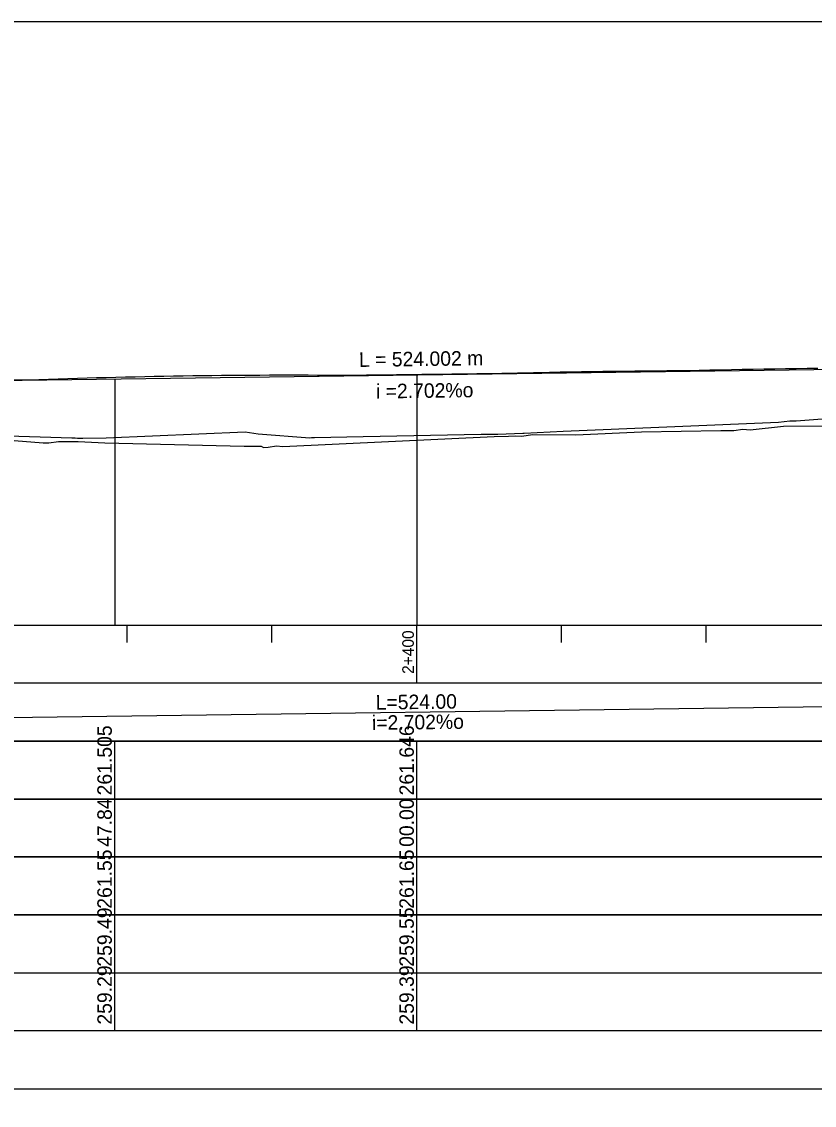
# Model space of a CAD drawing. Extents: x 6445630 to 6518227, y 5499240 to 5511716.
# Drawn here: x 6452863 to 6452999.9, y 5505573.3 to 5505760.3 of the extents above; entities that cross this region are included whole.
import ezdxf

# ---------------------------------------------------------------- set-up
doc = ezdxf.new("R2010")
doc.units = 0
for name, color, linetype in [('TOR_PROF-opisy pomocnicze', 7, 'Continuous'), ('TOR_PROF-tabelka-odleglosci T1', 7, 'Continuous'), ('TOR_PROF-tabelka-pochylenia proj T1', 7, 'Continuous'), ('TOR_PROF-tabelka-rodzaj rowu T1', 7, 'Continuous'), ('TOR_PROF-tabelka-rowyT1', 7, 'Continuous'), ('TOR_PROF-tabelka-rzedne istn T1', 7, 'Continuous'), ('TOR_PROF-tabelka-rzedne proj T1', 7, 'Continuous'), ('TOR_PROF-tabelka-teren istniejacy T1', 7, 'Continuous'), ('TOR_PROF-tor istniejacy T2', 7, 'Continuous'), ('TOR_PROF-tor projektowany', 7, 'Continuous'), ('TOR_PROF-uklad odniesienia', 7, 'Continuous'), ('TOR_RAMKI-dodatkowe3', 7, 'Continuous'), ('TOR_RAMKI-MASKA WYCIECIA', 7, 'Continuous')]:
    doc.layers.add(name, color=color, linetype=linetype)

msp = doc.modelspace()

# ---------------------------------------------------------------- linework, layer by layer
at = {"layer": 'TOR_PROF-tabelka-odleglosci T1'}
msp.add_lwpolyline([(6452331.21, 5505616.15), (6453531.21, 5505616.15), (6453531.21, 5505626.15), (6452331.21, 5505626.15)], close=True, dxfattribs=at)
for points in [[(6452879.05, 5505616.15), (6452879.05, 5505626.15)], [(6452931.21, 5505616.15), (6452931.21, 5505626.15)]]:
    msp.add_lwpolyline(points, dxfattribs=at)
at = {"layer": 'TOR_PROF-tabelka-pochylenia proj T1'}
msp.add_lwpolyline([(6452331.21, 5505636.15), (6453531.21, 5505636.15), (6453531.21, 5505646.15), (6452331.21, 5505646.15)], close=True, dxfattribs=at)
msp.add_lwpolyline([(6452667.21, 5505637.65), (6453191.21, 5505644.65)], dxfattribs=at)
at = {"layer": 'TOR_PROF-tabelka-rodzaj rowu T1'}
msp.add_lwpolyline([(6452331.21, 5505576.15), (6453531.21, 5505576.15), (6453531.21, 5505586.15), (6452331.21, 5505586.15)], close=True, dxfattribs=at)
at = {"layer": 'TOR_PROF-tabelka-rowyT1'}
msp.add_lwpolyline([(6452331.21, 5505576.15), (6453531.21, 5505576.15), (6453531.21, 5505586.15), (6452331.21, 5505586.15)], close=True, dxfattribs=at)
at = {"layer": 'TOR_PROF-tabelka-rzedne istn T1'}
msp.add_lwpolyline([(6452331.21, 5505606.15), (6453531.21, 5505606.15), (6453531.21, 5505616.15), (6452331.21, 5505616.15)], close=True, dxfattribs=at)
for points in [[(6452879.05, 5505606.15), (6452879.05, 5505616.15)], [(6452931.21, 5505606.15), (6452931.21, 5505616.15)], [(6452879.05, 5505596.15), (6452879.05, 5505606.15)], [(6452931.21, 5505596.15), (6452931.21, 5505606.15)], [(6452879.05, 5505586.15), (6452879.05, 5505596.15)], [(6452931.21, 5505586.15), (6452931.21, 5505596.15)]]:
    msp.add_lwpolyline(points, dxfattribs=at)
at = {"layer": 'TOR_PROF-tabelka-rzedne proj T1'}
msp.add_lwpolyline([(6452331.21, 5505626.15), (6453531.21, 5505626.15), (6453531.21, 5505636.15), (6452331.21, 5505636.15)], close=True, dxfattribs=at)
for points in [[(6452879.05, 5505626.15), (6452879.05, 5505636.15)], [(6452931.21, 5505626.15), (6452931.21, 5505636.15)]]:
    msp.add_lwpolyline(points, dxfattribs=at)
at = {"layer": 'TOR_PROF-tabelka-teren istniejacy T1'}
for points in [[(6452331.21, 5505596.15), (6453531.21, 5505596.15), (6453531.21, 5505606.15), (6452331.21, 5505606.15)], [(6452331.21, 5505576.15), (6453531.21, 5505576.15), (6453531.21, 5505586.15), (6452331.21, 5505586.15)]]:
    msp.add_lwpolyline(points, close=True, dxfattribs=at)
at = {"layer": 'TOR_PROF-tor istniejacy T2'}
msp.add_lwpolyline([(6453000.5, 5505700.49), (6452998.63, 5505700.46), (6452996.76, 5505700.44), (6452994.9, 5505700.41), (6452993.03, 5505700.38), (6452991.16, 5505700.35), (6452989.3, 5505700.32), (6452987.43, 5505700.28), (6452985.56, 5505700.25), (6452983.7, 5505700.21), (6452981.83, 5505700.17), (6452979.96, 5505700.13), (6452978.1, 5505700.09), (6452976.23, 5505700.05), (6452975.31, 5505700.04), (6452974.39, 5505700.04), (6452973.47, 5505700.03), (6452972.55, 5505700.03), (6452971.63, 5505700.02), (6452970.71, 5505700.01), (6452969.79, 5505700), (6452968.87, 5505699.99), (6452967.95, 5505699.98), (6452967.03, 5505699.97), (6452966.11, 5505699.96), (6452965.19, 5505699.95), (6452964.27, 5505699.94), (6452963.35, 5505699.93), (6452962.43, 5505699.92), (6452961.51, 5505699.9), (6452960.59, 5505699.89), (6452959.67, 5505699.87), (6452958.75, 5505699.86), (6452957.83, 5505699.84), (6452956.91, 5505699.82), (6452955.99, 5505699.81), (6452955.07, 5505699.79), (6452954.15, 5505699.77), (6452953.23, 5505699.75), (6452952.31, 5505699.73), (6452951.39, 5505699.71), (6452950.47, 5505699.69), (6452949.55, 5505699.67), (6452948.63, 5505699.64), (6452947.71, 5505699.62), (6452946.79, 5505699.6), (6452945.92, 5505699.59), (6452945.06, 5505699.57), (6452944.19, 5505699.56), (6452943.32, 5505699.55), (6452942.46, 5505699.54), (6452941.59, 5505699.53), (6452940.73, 5505699.52), (6452939.86, 5505699.51), (6452938.99, 5505699.49), (6452938.13, 5505699.48), (6452937.26, 5505699.47), (6452936.39, 5505699.46), (6452935.53, 5505699.45), (6452934.66, 5505699.44), (6452933.79, 5505699.43), (6452932.93, 5505699.42), (6452932.06, 5505699.41), (6452931.2, 5505699.4), (6452930.33, 5505699.38), (6452929.46, 5505699.37), (6452928.6, 5505699.36), (6452927.73, 5505699.35), (6452926.86, 5505699.34), (6452926, 5505699.33), (6452925.13, 5505699.32), (6452924.26, 5505699.31), (6452923.4, 5505699.3), (6452922.53, 5505699.29), (6452921.66, 5505699.28), (6452920.8, 5505699.27), (6452919.93, 5505699.26), (6452919.06, 5505699.25), (6452917.41, 5505699.26), (6452915.75, 5505699.27), (6452914.09, 5505699.28), (6452912.44, 5505699.29), (6452910.78, 5505699.29), (6452909.12, 5505699.29), (6452907.46, 5505699.29), (6452905.8, 5505699.29), (6452904.14, 5505699.28), (6452902.48, 5505699.27), (6452900.83, 5505699.26), (6452899.17, 5505699.25), (6452897.51, 5505699.24), (6452895.85, 5505699.22), (6452894.19, 5505699.2), (6452892.53, 5505699.18), (6452890.87, 5505699.15), (6452889.21, 5505699.13), (6452887.55, 5505699.1), (6452885.89, 5505699.07), (6452884.23, 5505699.03), (6452882.57, 5505699), (6452880.91, 5505698.96), (6452879.25, 5505698.92), (6452877.59, 5505698.88), (6452875.93, 5505698.83), (6452874.27, 5505698.78), (6452872.61, 5505698.74), (6452870.95, 5505698.68), (6452869.29, 5505698.63), (6452867.63, 5505698.57), (6452865.97, 5505698.51), (6452863.56, 5505698.47), (6452861.16, 5505698.43)], dxfattribs=at)
at = {"layer": 'TOR_PROF-tor projektowany'}
for p, q in [((6452667.21, 5505695.81), (6453191.21, 5505702.89)), ((6452956.5, 5505689.64), (6452993.67, 5505691.23)), ((6452993.67, 5505691.23), (6452995.64, 5505691.44)), ((6452995.64, 5505691.44), (6452996.76, 5505691.45)), ((6452996.76, 5505691.45), (6453002.72, 5505691.87)), ((6452844.2, 5505689.36), (6452871.65, 5505688.5)), ((6452877.59, 5505688.52), (6452901.55, 5505689.55)), ((6452901.55, 5505689.55), (6452903.84, 5505689.2)), ((6452949.75, 5505689.32), (6452956.5, 5505689.64)), ((6452958.71, 5505689.04), (6452970.03, 5505689.55)), ((6452970.03, 5505689.55), (6452983.7, 5505689.76)), ((6452983.7, 5505689.76), (6452985.95, 5505689.78)), ((6452985.95, 5505689.78), (6452987.55, 5505690)), ((6452987.55, 5505690), (6452988.77, 5505689.89)), ((6452988.77, 5505689.89), (6452994.52, 5505690.54)), ((6452994.52, 5505690.54), (6453006.91, 5505690.61)), ((6452861.68, 5505688.06), (6452866.72, 5505687.66)), ((6452866.72, 5505687.66), (6452867.7, 5505687.66)), ((6452867.7, 5505687.66), (6452869.37, 5505687.87)), ((6452869.37, 5505687.87), (6452872.76, 5505687.87)), ((6452871.65, 5505688.5), (6452872.21, 5505688.48)), ((6452872.21, 5505688.48), (6452872.63, 5505688.44)), ((6452872.63, 5505688.44), (6452872.81, 5505688.44)), ((6452872.76, 5505687.87), (6452877.32, 5505687.62)), ((6452872.81, 5505688.44), (6452873.04, 5505688.45)), ((6452873.04, 5505688.45), (6452873.55, 5505688.43)), ((6452873.55, 5505688.43), (6452877.59, 5505688.52)), ((6452877.32, 5505687.62), (6452901.43, 5505687.04)), ((6452903.84, 5505689.2), (6452912.75, 5505688.52)), ((6452908.07, 5505687.03), (6452944.59, 5505688.75)), ((6452912.75, 5505688.52), (6452913.03, 5505688.56)), ((6452913.03, 5505688.56), (6452913.23, 5505688.56)), ((6452913.23, 5505688.56), (6452913.37, 5505688.56)), ((6452913.37, 5505688.56), (6452913.53, 5505688.56)), ((6452913.53, 5505688.56), (6452921.93, 5505688.72)), ((6452921.93, 5505688.72), (6452942.33, 5505689.15)), ((6452942.33, 5505689.15), (6452943.76, 5505689.15)), ((6452943.76, 5505689.15), (6452945.21, 5505689.16)), ((6452944.59, 5505688.75), (6452947.03, 5505688.79)), ((6452945.21, 5505689.16), (6452949.54, 5505689.31)), ((6452947.03, 5505688.79), (6452948.26, 5505688.83)), ((6452948.26, 5505688.83), (6452949.37, 5505688.81)), ((6452949.37, 5505688.81), (6452951.21, 5505689.08)), ((6452949.54, 5505689.31), (6452949.75, 5505689.32)), ((6452951.21, 5505689.08), (6452958.71, 5505689.04)), ((6452901.43, 5505687.04), (6452904.33, 5505687.07)), ((6452904.33, 5505687.07), (6452904.76, 5505686.82)), ((6452904.76, 5505686.82), (6452905.53, 5505686.91)), ((6452905.53, 5505686.91), (6452907.01, 5505687.1)), ((6452907.01, 5505687.1), (6452908.07, 5505687.03))]:
    msp.add_line(p, q, dxfattribs=at)
for points in [[(6452931.21, 5505699.38), (6452931.21, 5505661.15), (6452931.21, 5505656.15), (6452931.21, 5505656.15)], [(6452931.21, 5505699.38), (6452931.21, 5505661.15), (6452931.21, 5505656.15), (6452931.21, 5505656.15)], [(6452879.05, 5505698.67), (6452879.05, 5505661.15), (6452879.05, 5505656.15), (6452879.05, 5505656.15)], [(6452879.05, 5505698.67), (6452879.05, 5505661.15), (6452879.05, 5505656.15), (6452879.05, 5505656.15)]]:
    msp.add_lwpolyline(points, dxfattribs=at)
at = {"layer": 'TOR_PROF-uklad odniesienia'}
for p, q in [((6452331.21, 5505656.15), (6453531.21, 5505656.15)), ((6452881.21, 5505653.15), (6452881.21, 5505656.15)), ((6452906.21, 5505653.15), (6452906.21, 5505656.15)), ((6452931.21, 5505646.15), (6452931.21, 5505656.15)), ((6452956.21, 5505653.15), (6452956.21, 5505656.15)), ((6452981.21, 5505653.15), (6452981.21, 5505656.15))]:
    msp.add_line(p, q, dxfattribs=at)
at = {"layer": 'TOR_RAMKI-dodatkowe3'}
for p, q in [((6452956.5, 5505689.64), (6452993.67, 5505691.23)), ((6452993.67, 5505691.23), (6452995.64, 5505691.44)), ((6452995.64, 5505691.44), (6452996.76, 5505691.45)), ((6452996.76, 5505691.45), (6453002.72, 5505691.87)), ((6452844.2, 5505689.36), (6452871.65, 5505688.5)), ((6452877.59, 5505688.52), (6452901.55, 5505689.55)), ((6452901.55, 5505689.55), (6452903.84, 5505689.2)), ((6452949.75, 5505689.32), (6452956.5, 5505689.64)), ((6452958.71, 5505689.04), (6452970.03, 5505689.55)), ((6452970.03, 5505689.55), (6452983.7, 5505689.76)), ((6452983.7, 5505689.76), (6452985.95, 5505689.78)), ((6452985.95, 5505689.78), (6452987.55, 5505690)), ((6452987.55, 5505690), (6452988.77, 5505689.89)), ((6452988.77, 5505689.89), (6452994.52, 5505690.54)), ((6452994.52, 5505690.54), (6453006.91, 5505690.61)), ((6452861.68, 5505688.06), (6452866.72, 5505687.66)), ((6452866.72, 5505687.66), (6452867.7, 5505687.66)), ((6452867.7, 5505687.66), (6452869.37, 5505687.87)), ((6452869.37, 5505687.87), (6452872.76, 5505687.87)), ((6452871.65, 5505688.5), (6452872.21, 5505688.48)), ((6452872.21, 5505688.48), (6452872.63, 5505688.44)), ((6452872.63, 5505688.44), (6452872.81, 5505688.44)), ((6452872.76, 5505687.87), (6452877.32, 5505687.62)), ((6452872.81, 5505688.44), (6452873.04, 5505688.45)), ((6452873.04, 5505688.45), (6452873.55, 5505688.43)), ((6452873.55, 5505688.43), (6452877.59, 5505688.52)), ((6452877.32, 5505687.62), (6452901.43, 5505687.04)), ((6452903.84, 5505689.2), (6452912.75, 5505688.52)), ((6452908.07, 5505687.03), (6452944.59, 5505688.75)), ((6452912.75, 5505688.52), (6452913.03, 5505688.56)), ((6452913.03, 5505688.56), (6452913.23, 5505688.56)), ((6452913.23, 5505688.56), (6452913.37, 5505688.56)), ((6452913.37, 5505688.56), (6452913.53, 5505688.56)), ((6452913.53, 5505688.56), (6452921.93, 5505688.72)), ((6452921.93, 5505688.72), (6452942.33, 5505689.15)), ((6452942.33, 5505689.15), (6452943.76, 5505689.15)), ((6452943.76, 5505689.15), (6452945.21, 5505689.16)), ((6452944.59, 5505688.75), (6452947.03, 5505688.79)), ((6452945.21, 5505689.16), (6452949.54, 5505689.31)), ((6452947.03, 5505688.79), (6452948.26, 5505688.83)), ((6452948.26, 5505688.83), (6452949.37, 5505688.81)), ((6452949.37, 5505688.81), (6452951.21, 5505689.08)), ((6452949.54, 5505689.31), (6452949.75, 5505689.32)), ((6452951.21, 5505689.08), (6452958.71, 5505689.04)), ((6452901.43, 5505687.04), (6452904.33, 5505687.07)), ((6452904.33, 5505687.07), (6452904.76, 5505686.82)), ((6452904.76, 5505686.82), (6452905.53, 5505686.91)), ((6452905.53, 5505686.91), (6452907.01, 5505687.1)), ((6452907.01, 5505687.1), (6452908.07, 5505687.03))]:
    msp.add_line(p, q, dxfattribs=at)
at = {"layer": 'TOR_RAMKI-MASKA WYCIECIA'}
msp.add_lwpolyline([(6452249.83, 5505473.34), (6453559.83, 5505473.34), (6453559.83, 5505760.34), (6452249.83, 5505760.34)], close=True, dxfattribs=at)

# ---------------------------------------------------------------- texts
at = {"layer": 'TOR_PROF-opisy pomocnicze'}
for s, p in [('L = 524.002 m', (6452921.25, 5505700.74)), ('  i =2.702%o', (6452922.33, 5505695.26))]:
    msp.add_text(s, height=2.5, rotation=0.7739, dxfattribs=at).set_placement(p)
at = {"layer": 'TOR_PROF-tabelka-odleglosci T1'}
for s, p in [('47.84', (6452878.55, 5505617.89)), ('00.00', (6452930.71, 5505617.89))]:
    msp.add_text(s, height=2.5, rotation=90, dxfattribs=at).set_placement(p)
at = {"layer": 'TOR_PROF-tabelka-pochylenia proj T1'}
for s, p in [('L=524.00', (6452924.13, 5505641.58)), ('i=2.702%o', (6452923.48, 5505638.07))]:
    msp.add_text(s, height=2.5, rotation=0.7654, dxfattribs=at).set_placement(p)
at = {"layer": 'TOR_PROF-tabelka-rzedne istn T1'}
for s, p in [('261.55', (6452878.55, 5505607.21)), ('261.65', (6452930.71, 5505607.21)), ('259.49', (6452878.55, 5505597.21)), ('259.55', (6452930.71, 5505597.21)), ('259.29', (6452878.55, 5505587.21)), ('259.39', (6452930.71, 5505587.21))]:
    msp.add_text(s, height=2.5, rotation=90, dxfattribs=at).set_placement(p)
at = {"layer": 'TOR_PROF-tabelka-rzedne proj T1'}
for s, p in [('261.505', (6452878.55, 5505626.78)), ('261.646', (6452930.71, 5505626.78))]:
    msp.add_text(s, height=2.5, rotation=90, dxfattribs=at).set_placement(p)
at = {"layer": 'TOR_PROF-uklad odniesienia'}
msp.add_text('2+400', height=2, rotation=90, dxfattribs=at).set_placement((6452930.71, 5505647.75))

doc.saveas('drawing.dxf')
